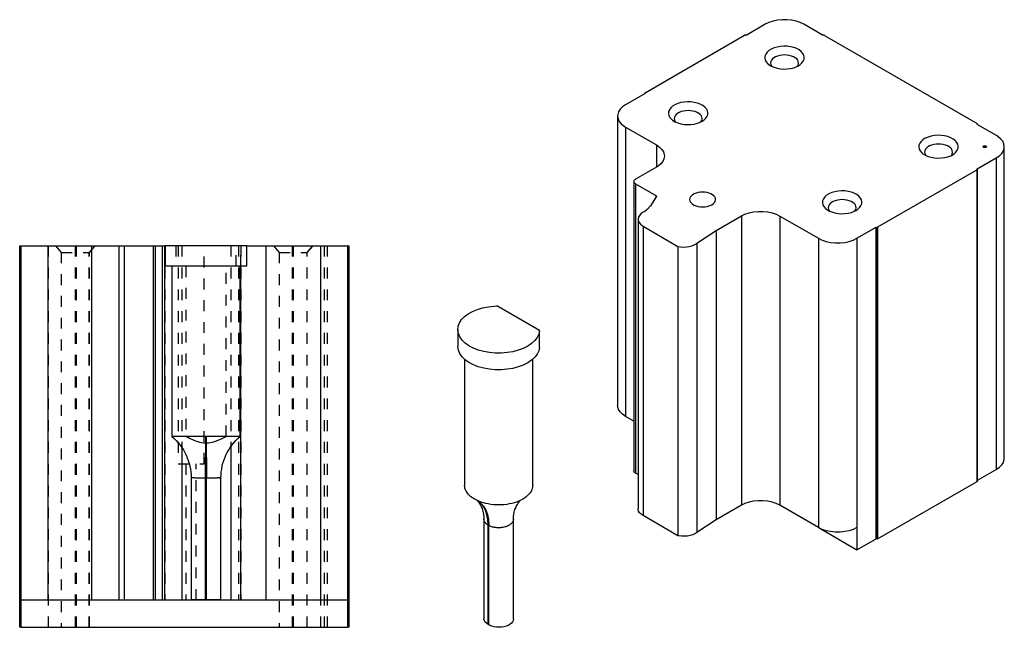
# Model space of a CAD drawing. Header units: inches. Extents: x 3 to 289, y 4 to 291.
# Tile 593 of 634: x 214.76 to 223.8, y 137.72 to 143.3. Entities that reach past the tile are written whole.
import ezdxf

# ---------------------------------------------------------------- set-up
doc = ezdxf.new("R2010")
doc.units = ezdxf.units.IN
doc.header["$LTSCALE"] = 0.5
doc.header["$MEASUREMENT"] = 0
doc.linetypes.add('HIDDEN', pattern=[0.225, 0.15, -0.075])
doc.layers.add('DIN', color=7, linetype='Continuous')

msp = doc.modelspace()

# ---------------------------------------------------------------- linework, layer by layer
at = {"layer": 'DIN', "color": 190, "linetype": 'Continuous'}
for p, q in [((221.6078, 143.2545), (221.4309, 143.1525)), ((221.6412, 143.2706), (221.6078, 143.2545)), ((221.6789, 143.2832), (221.6412, 143.2706)), ((221.7199, 143.2918), (221.6789, 143.2832)), ((221.7628, 143.2962), (221.7199, 143.2918)), ((221.8064, 143.2961), (221.7628, 143.2962)), ((221.8493, 143.2918), (221.8064, 143.2961)), ((221.8902, 143.2831), (221.8493, 143.2918)), ((221.928, 143.2706), (221.8902, 143.2831)), ((221.9613, 143.2544), (221.928, 143.2706)), ((222.138, 143.1523), (221.9613, 143.2544)), ((220.5041, 142.6261), (221.4175, 143.1529)), ((221.4187, 143.1535), (221.4175, 143.1529)), ((221.42, 143.1539), (221.4187, 143.1535)), ((221.4215, 143.1542), (221.42, 143.1539)), ((221.4231, 143.1544), (221.4215, 143.1542)), ((221.4246, 143.1544), (221.4231, 143.1544)), ((221.4262, 143.1542), (221.4246, 143.1544)), ((221.4276, 143.1539), (221.4262, 143.1542)), ((221.429, 143.1535), (221.4276, 143.1539)), ((221.4302, 143.1529), (221.429, 143.1535)), ((221.4302, 143.1529), (221.4309, 143.1525)), ((222.1387, 143.1527), (222.138, 143.1523)), ((222.1399, 143.1532), (222.1387, 143.1527)), ((222.1413, 143.1537), (222.1399, 143.1532)), ((222.1428, 143.154), (222.1413, 143.1537)), ((222.1443, 143.1542), (222.1428, 143.154)), ((222.1459, 143.1542), (222.1443, 143.1542)), ((222.1474, 143.154), (222.1459, 143.1542)), ((222.1489, 143.1537), (222.1474, 143.154)), ((222.1503, 143.1532), (222.1489, 143.1537)), ((222.1515, 143.1527), (222.1503, 143.1532)), ((222.1515, 143.1527), (223.5522, 142.3431)), ((221.7777, 143.0528), (221.7464, 143.0506)), ((221.8093, 143.0519), (221.7777, 143.0528)), ((221.8401, 143.0478), (221.8093, 143.0519)), ((221.6048, 142.9627), (221.6031, 142.9445)), ((221.6118, 142.9805), (221.6048, 142.9627)), ((221.6241, 142.9973), (221.6118, 142.9805)), ((221.6413, 143.0126), (221.6241, 142.9973)), ((221.6628, 143.0259), (221.6413, 143.0126)), ((221.688, 143.0369), (221.6628, 143.0259)), ((221.7162, 143.0452), (221.688, 143.0369)), ((221.72, 142.9629), (221.7017, 142.9555)), ((221.7464, 143.0506), (221.7162, 143.0452)), ((221.7403, 142.9684), (221.72, 142.9629)), ((221.762, 142.9718), (221.7403, 142.9684)), ((221.7843, 142.9729), (221.762, 142.9718)), ((221.8066, 142.9718), (221.7843, 142.9729)), ((221.8282, 142.9684), (221.8066, 142.9718)), ((221.8485, 142.9629), (221.8282, 142.9684)), ((221.8692, 143.0407), (221.8401, 143.0478)), ((221.8669, 142.9555), (221.8485, 142.9629)), ((221.8957, 143.0308), (221.8692, 143.0407)), ((221.9188, 143.0184), (221.8957, 143.0308)), ((221.9379, 143.0038), (221.9188, 143.0184)), ((221.9522, 142.9876), (221.9379, 143.0038)), ((221.9615, 142.9701), (221.9522, 142.9876)), ((221.9654, 142.952), (221.9615, 142.9701)), ((221.6031, 142.9445), (221.607, 142.9264)), ((221.607, 142.9264), (221.6163, 142.9089)), ((221.6163, 142.9089), (221.6307, 142.8927)), ((221.6307, 142.8927), (221.6413, 142.8839)), ((221.6413, 142.8839), (221.6628, 142.8706)), ((221.6577, 142.9116), (221.6558, 142.8987)), ((221.6558, 142.8987), (221.6577, 142.8858)), ((221.6635, 142.9241), (221.6577, 142.9116)), ((221.6577, 142.8858), (221.6635, 142.8733)), ((221.673, 142.9358), (221.6635, 142.9241)), ((221.6635, 142.8733), (221.6669, 142.8685)), ((221.6858, 142.9464), (221.673, 142.9358)), ((221.7017, 142.9555), (221.6858, 142.9464)), ((221.8827, 142.9464), (221.8669, 142.9555)), ((221.8956, 142.9358), (221.8827, 142.9464)), ((221.905, 142.9241), (221.8956, 142.9358)), ((221.8957, 142.8657), (221.9124, 142.8742)), ((221.9017, 142.8685), (221.909, 142.8807)), ((221.9108, 142.9116), (221.905, 142.9241)), ((221.909, 142.8807), (221.9125, 142.8935)), ((221.9128, 142.8987), (221.9108, 142.9116)), ((221.9124, 142.8742), (221.9272, 142.8839)), ((221.9125, 142.8935), (221.9128, 142.8987)), ((221.9272, 142.8839), (221.9444, 142.8992)), ((221.9444, 142.8992), (221.9567, 142.916)), ((221.9567, 142.916), (221.9638, 142.9338)), ((221.9638, 142.9338), (221.9654, 142.952)), ((221.6628, 142.8706), (221.688, 142.8596)), ((221.688, 142.8596), (221.7162, 142.8513)), ((221.7162, 142.8513), (221.7464, 142.8459)), ((221.7464, 142.8459), (221.7777, 142.8437)), ((221.7777, 142.8437), (221.8093, 142.8446)), ((221.8093, 142.8446), (221.8401, 142.8487)), ((221.8401, 142.8487), (221.8692, 142.8558)), ((221.8692, 142.8558), (221.8957, 142.8657)), ((220.5048, 142.6184), (220.3258, 142.5152)), ((220.5018, 142.6238), (220.5015, 142.6229)), ((220.5015, 142.6229), (220.5015, 142.6225)), ((220.5015, 142.6225), (220.5015, 142.6165)), ((220.5015, 142.6225), (220.5016, 142.6216)), ((220.5016, 142.6216), (220.502, 142.6207)), ((220.5023, 142.6247), (220.5018, 142.6238)), ((220.502, 142.6207), (220.5027, 142.6199)), ((220.5031, 142.6255), (220.5023, 142.6247)), ((220.5027, 142.6199), (220.5036, 142.6191)), ((220.5041, 142.6261), (220.5031, 142.6255)), ((220.5036, 142.6191), (220.5041, 142.6188)), ((220.5041, 142.6188), (220.5048, 142.6184)), ((220.3258, 142.5152), (220.2978, 142.4959)), ((220.7784, 142.5159), (220.7569, 142.5025)), ((220.8037, 142.5269), (220.7784, 142.5159)), ((220.8318, 142.5352), (220.8037, 142.5269)), ((220.862, 142.5406), (220.8318, 142.5352)), ((220.8933, 142.5428), (220.862, 142.5406)), ((220.9249, 142.5419), (220.8933, 142.5428)), ((220.9557, 142.5378), (220.9249, 142.5419)), ((220.9848, 142.5307), (220.9557, 142.5378)), ((221.0113, 142.5208), (220.9848, 142.5307)), ((221.0344, 142.5083), (221.0113, 142.5208)), ((220.2534, 142.4257), (220.2525, 142.413)), ((220.261, 142.4505), (220.2534, 142.4257)), ((220.276, 142.4741), (220.261, 142.4505)), ((220.2978, 142.4959), (220.276, 142.4741)), ((220.7204, 142.4527), (220.7188, 142.4344)), ((220.7188, 142.4344), (220.7227, 142.4163)), ((220.7274, 142.4704), (220.7204, 142.4527)), ((220.7398, 142.4872), (220.7274, 142.4704)), ((220.7569, 142.5025), (220.7398, 142.4872)), ((220.7886, 142.4258), (220.7791, 142.4141)), ((220.8015, 142.4364), (220.7886, 142.4258)), ((220.8173, 142.4455), (220.8015, 142.4364)), ((220.8356, 142.4529), (220.8173, 142.4455)), ((220.8559, 142.4584), (220.8356, 142.4529)), ((220.8776, 142.4617), (220.8559, 142.4584)), ((220.8999, 142.4629), (220.8776, 142.4617)), ((220.9222, 142.4617), (220.8999, 142.4629)), ((220.9438, 142.4584), (220.9222, 142.4617)), ((220.9641, 142.4529), (220.9438, 142.4584)), ((220.9825, 142.4455), (220.9641, 142.4529)), ((220.9983, 142.4364), (220.9825, 142.4455)), ((221.0112, 142.4258), (220.9983, 142.4364)), ((221.0206, 142.4141), (221.0112, 142.4258)), ((221.0535, 142.4938), (221.0344, 142.5083)), ((221.0679, 142.4775), (221.0535, 142.4938)), ((221.0771, 142.4601), (221.0679, 142.4775)), ((221.0723, 142.406), (221.0794, 142.4238)), ((221.081, 142.442), (221.0771, 142.4601)), ((221.0794, 142.4238), (221.081, 142.442)), ((220.2525, 142.413), (220.2525, 139.7594)), ((220.2525, 142.413), (220.2563, 142.388)), ((220.2563, 142.388), (220.2676, 142.3637)), ((220.2676, 142.3637), (220.286, 142.3409)), ((220.286, 142.3409), (220.311, 142.3203)), ((220.7227, 142.4163), (220.7319, 142.3989)), ((220.7319, 142.3989), (220.7463, 142.3827)), ((220.7463, 142.3827), (220.7569, 142.3739)), ((220.7569, 142.3739), (220.7784, 142.3605)), ((220.7733, 142.4016), (220.7714, 142.3887)), ((220.7714, 142.3887), (220.7733, 142.3758)), ((220.7791, 142.4141), (220.7733, 142.4016)), ((220.7733, 142.3758), (220.7791, 142.3633)), ((220.7784, 142.3605), (220.8037, 142.3496)), ((220.7791, 142.3633), (220.7825, 142.3585)), ((220.8037, 142.3496), (220.8318, 142.3413)), ((220.8318, 142.3413), (220.862, 142.3359)), ((220.862, 142.3359), (220.8933, 142.3337)), ((220.8933, 142.3337), (220.9249, 142.3346)), ((220.9249, 142.3346), (220.9557, 142.3387)), ((220.9557, 142.3387), (220.9848, 142.3458)), ((220.9848, 142.3458), (221.0113, 142.3557)), ((221.0113, 142.3557), (221.028, 142.3642)), ((221.0173, 142.3585), (221.0246, 142.3707)), ((221.0264, 142.4016), (221.0206, 142.4141)), ((221.0246, 142.3707), (221.0281, 142.3835)), ((221.0284, 142.3887), (221.0264, 142.4016)), ((221.028, 142.3642), (221.0429, 142.3739)), ((221.0281, 142.3835), (221.0284, 142.3887)), ((221.0429, 142.3739), (221.06, 142.3892)), ((221.06, 142.3892), (221.0723, 142.406)), ((223.5522, 142.3357), (223.5514, 142.3353)), ((223.7281, 142.2332), (223.5514, 142.3353)), ((223.5527, 142.3427), (223.5522, 142.3431)), ((223.5522, 142.3357), (223.5532, 142.3364)), ((223.5536, 142.342), (223.5527, 142.3427)), ((223.5532, 142.3364), (223.554, 142.3372)), ((223.5543, 142.3412), (223.5536, 142.342)), ((223.554, 142.3372), (223.5545, 142.338)), ((223.5547, 142.3403), (223.5543, 142.3412)), ((223.5545, 142.338), (223.5548, 142.3389)), ((223.5548, 142.3394), (223.5547, 142.3403)), ((223.5548, 142.3334), (223.5548, 142.3394)), ((223.5548, 142.3389), (223.5548, 142.3394)), ((220.311, 142.3203), (220.3256, 142.311)), ((220.3256, 142.311), (220.6083, 142.1476)), ((223.0252, 142.1635), (223.0182, 142.1457)), ((223.0376, 142.1803), (223.0252, 142.1635)), ((223.0547, 142.1956), (223.0376, 142.1803)), ((223.0762, 142.209), (223.0547, 142.1956)), ((223.1015, 142.22), (223.0762, 142.209)), ((223.1296, 142.2283), (223.1015, 142.22)), ((223.1598, 142.2336), (223.1296, 142.2283)), ((223.1537, 142.1515), (223.1334, 142.146)), ((223.1754, 142.1548), (223.1537, 142.1515)), ((223.1911, 142.2359), (223.1598, 142.2336)), ((223.1977, 142.1559), (223.1754, 142.1548)), ((223.2227, 142.2349), (223.1911, 142.2359)), ((223.22, 142.1548), (223.1977, 142.1559)), ((223.2416, 142.1515), (223.22, 142.1548)), ((223.2535, 142.2309), (223.2227, 142.2349)), ((223.2619, 142.146), (223.2416, 142.1515)), ((223.2826, 142.2238), (223.2535, 142.2309)), ((223.3091, 142.2138), (223.2826, 142.2238)), ((223.3322, 142.2014), (223.3091, 142.2138)), ((223.3513, 142.1869), (223.3322, 142.2014)), ((223.3657, 142.1706), (223.3513, 142.1869)), ((223.3749, 142.1532), (223.3657, 142.1706)), ((223.3788, 142.1351), (223.3749, 142.1532)), ((223.7428, 142.224), (223.7281, 142.2332)), ((223.7678, 142.2034), (223.7428, 142.224)), ((223.7862, 142.1806), (223.7678, 142.2034)), ((223.7975, 142.1563), (223.7862, 142.1806)), ((223.8013, 142.1312), (223.7975, 142.1563)), ((220.6083, 142.1476), (220.6363, 142.1284)), ((220.6363, 142.1284), (220.658, 142.1066)), ((220.658, 142.1066), (220.6729, 142.0829)), ((220.6729, 142.0829), (220.6805, 142.0581)), ((220.6805, 142.0581), (220.6814, 142.0456)), ((223.0182, 142.1457), (223.0166, 142.1275)), ((223.0166, 142.1275), (223.0205, 142.1094)), ((223.0205, 142.1094), (223.0297, 142.092)), ((223.0297, 142.092), (223.0441, 142.0757)), ((223.0441, 142.0757), (223.0547, 142.067)), ((223.0547, 142.067), (223.0762, 142.0536)), ((223.0712, 142.0946), (223.0692, 142.0818)), ((223.0692, 142.0818), (223.0712, 142.0689)), ((223.0769, 142.1071), (223.0712, 142.0946)), ((223.0712, 142.0689), (223.0769, 142.0564)), ((223.0864, 142.1189), (223.0769, 142.1071)), ((223.0993, 142.1294), (223.0864, 142.1189)), ((223.1151, 142.1386), (223.0993, 142.1294)), ((223.1334, 142.146), (223.1151, 142.1386)), ((223.2803, 142.1386), (223.2619, 142.146)), ((223.2961, 142.1294), (223.2803, 142.1386)), ((223.309, 142.1189), (223.2961, 142.1294)), ((223.3184, 142.1071), (223.309, 142.1189)), ((223.3151, 142.0516), (223.3224, 142.0638)), ((223.3242, 142.0946), (223.3184, 142.1071)), ((223.3224, 142.0638), (223.3259, 142.0766)), ((223.3262, 142.0818), (223.3242, 142.0946)), ((223.3258, 142.0573), (223.3407, 142.067)), ((223.3259, 142.0766), (223.3262, 142.0818)), ((223.3407, 142.067), (223.3578, 142.0823)), ((223.3578, 142.0823), (223.3701, 142.0991)), ((223.3701, 142.0991), (223.3772, 142.1169)), ((223.3772, 142.1169), (223.3788, 142.1351)), ((223.607, 142.1312), (223.6072, 142.1327)), ((223.6072, 142.1297), (223.607, 142.1312)), ((223.6072, 142.1327), (223.6079, 142.1341)), ((223.6079, 142.1282), (223.6072, 142.1297)), ((223.6079, 142.1341), (223.609, 142.1355)), ((223.609, 142.1268), (223.6079, 142.1282)), ((223.609, 142.1355), (223.6105, 142.1367)), ((223.6105, 142.1256), (223.609, 142.1268)), ((223.6105, 142.1367), (223.6114, 142.1373)), ((223.6123, 142.1245), (223.6105, 142.1256)), ((223.6114, 142.1373), (223.6134, 142.1383)), ((223.6145, 142.1237), (223.6123, 142.1245)), ((223.6134, 142.1383), (223.6156, 142.139)), ((223.6168, 142.123), (223.6145, 142.1237)), ((223.6156, 142.139), (223.6181, 142.1395)), ((223.6194, 142.1226), (223.6168, 142.123)), ((223.6181, 142.1395), (223.6207, 142.1398)), ((223.622, 142.1225), (223.6194, 142.1226)), ((223.6207, 142.1398), (223.6233, 142.1398)), ((223.6246, 142.1226), (223.622, 142.1225)), ((223.6233, 142.1398), (223.6259, 142.1395)), ((223.6271, 142.123), (223.6246, 142.1226)), ((223.6259, 142.1395), (223.6283, 142.139)), ((223.6295, 142.1237), (223.6271, 142.123)), ((223.6283, 142.139), (223.6306, 142.1383)), ((223.6316, 142.1245), (223.6295, 142.1237)), ((223.6306, 142.1383), (223.6326, 142.1373)), ((223.6335, 142.1256), (223.6316, 142.1245)), ((223.6326, 142.1373), (223.6343, 142.1361)), ((223.635, 142.1268), (223.6335, 142.1256)), ((223.6343, 142.1361), (223.6356, 142.1348)), ((223.6361, 142.1282), (223.635, 142.1268)), ((223.6356, 142.1348), (223.6365, 142.1334)), ((223.6367, 142.1297), (223.6361, 142.1282)), ((223.6365, 142.1334), (223.6369, 142.1319)), ((223.637, 142.1312), (223.6367, 142.1297)), ((223.6369, 142.1319), (223.637, 142.1312)), ((223.756, 142.0483), (223.7778, 142.0701)), ((223.7778, 142.0701), (223.7927, 142.0938)), ((223.7927, 142.0938), (223.8003, 142.1185)), ((223.8003, 142.1185), (223.8013, 142.1312)), ((223.8013, 139.2734), (223.8013, 142.1312)), ((220.6479, 141.9735), (220.6229, 141.9529)), ((220.6663, 141.9963), (220.6479, 141.9735)), ((220.6776, 142.0206), (220.6663, 141.9963)), ((220.6814, 142.0456), (220.6776, 142.0206)), ((223.0762, 142.0536), (223.1015, 142.0426)), ((223.0769, 142.0564), (223.0803, 142.0516)), ((223.1015, 142.0426), (223.1296, 142.0343)), ((223.1296, 142.0343), (223.1598, 142.029)), ((223.1598, 142.029), (223.1911, 142.0267)), ((223.1911, 142.0267), (223.2227, 142.0277)), ((223.2227, 142.0277), (223.2535, 142.0317)), ((223.2535, 142.0317), (223.2826, 142.0388)), ((223.2826, 142.0388), (223.3091, 142.0488)), ((223.3091, 142.0488), (223.3258, 142.0573)), ((223.5511, 141.9271), (223.7279, 142.0291)), ((223.7279, 142.0291), (223.756, 142.0483)), ((220.6081, 141.9435), (220.4149, 141.8321)), ((220.6229, 141.9529), (220.6081, 141.9435)), ((223.5518, 141.9193), (222.6384, 141.3926)), ((223.5518, 141.9267), (223.5511, 141.9271)), ((223.5523, 141.9263), (223.5518, 141.9267)), ((223.5518, 141.9193), (223.5528, 141.92)), ((223.5532, 141.9256), (223.5523, 141.9263)), ((223.5528, 141.92), (223.5535, 141.9208)), ((223.5539, 141.9248), (223.5532, 141.9256)), ((223.5535, 141.9208), (223.5541, 141.9216)), ((223.5543, 141.9239), (223.5539, 141.9248)), ((223.5541, 141.9216), (223.5544, 141.9225)), ((223.5544, 141.923), (223.5543, 141.9239)), ((223.5544, 139.0652), (223.5544, 141.923)), ((223.5544, 141.9225), (223.5544, 141.923)), ((220.4005, 141.8142), (220.4003, 141.8117)), ((220.4003, 141.8117), (220.4003, 139.1581)), ((220.4003, 141.8117), (220.401, 141.8067)), ((220.402, 141.8192), (220.4005, 141.8142)), ((220.401, 141.8067), (220.4033, 141.8018)), ((220.405, 141.8239), (220.402, 141.8192)), ((220.4033, 141.8018), (220.407, 141.7973)), ((220.4093, 141.8283), (220.405, 141.8239)), ((220.407, 141.7973), (220.412, 141.7932)), ((220.4149, 141.8321), (220.4093, 141.8283)), ((220.412, 141.7932), (220.4149, 141.7913)), ((220.4149, 141.7913), (220.6027, 141.6827)), ((220.9556, 141.6996), (220.9409, 141.6912)), ((220.9726, 141.7065), (220.9556, 141.6996)), ((220.9914, 141.7116), (220.9726, 141.7065)), ((221.0114, 141.7147), (220.9914, 141.7116)), ((221.0321, 141.7157), (221.0114, 141.7147)), ((221.0527, 141.7147), (221.0321, 141.7157)), ((221.0728, 141.7116), (221.0527, 141.7147)), ((221.0916, 141.7065), (221.0728, 141.7116)), ((221.1086, 141.6996), (221.0916, 141.7065)), ((221.1232, 141.6912), (221.1086, 141.6996)), ((222.1919, 141.699), (222.1704, 141.6856)), ((222.2171, 141.71), (222.1919, 141.699)), ((222.2452, 141.7183), (222.2171, 141.71)), ((222.2754, 141.7236), (222.2452, 141.7183)), ((222.3068, 141.7259), (222.2754, 141.7236)), ((222.3383, 141.7249), (222.3068, 141.7259)), ((222.3691, 141.7208), (222.3383, 141.7249)), ((222.3982, 141.7137), (222.3691, 141.7208)), ((222.4247, 141.7038), (222.3982, 141.7137)), ((222.4479, 141.6914), (222.4247, 141.7038)), ((220.5679, 141.6124), (220.554, 141.5883)), ((220.6069, 141.67), (220.5679, 141.6124)), ((220.6027, 141.6827), (220.605, 141.6812)), ((220.605, 141.6812), (220.6067, 141.6795)), ((220.6067, 141.6795), (220.6079, 141.6776)), ((220.6074, 141.6706), (220.6069, 141.67)), ((220.6083, 141.6726), (220.6074, 141.6706)), ((220.6079, 141.6776), (220.6085, 141.6756)), ((220.6086, 141.6746), (220.6083, 141.6726)), ((220.6085, 141.6756), (220.6086, 141.6746)), ((220.9149, 141.6589), (220.9131, 141.647)), ((220.9131, 141.647), (220.9149, 141.6351)), ((220.9202, 141.6705), (220.9149, 141.6589)), ((220.9149, 141.6351), (220.9202, 141.6235)), ((220.929, 141.6814), (220.9202, 141.6705)), ((220.9202, 141.6235), (220.929, 141.6127)), ((220.9409, 141.6912), (220.929, 141.6814)), ((220.929, 141.6127), (220.9409, 141.6028)), ((221.1162, 141.5984), (221.1295, 141.6076)), ((221.1351, 141.6814), (221.1232, 141.6912)), ((221.1295, 141.6076), (221.1399, 141.6179)), ((221.1439, 141.6705), (221.1351, 141.6814)), ((221.1399, 141.6179), (221.147, 141.6292)), ((221.1493, 141.6589), (221.1439, 141.6705)), ((221.147, 141.6292), (221.1506, 141.641)), ((221.1511, 141.647), (221.1493, 141.6589)), ((221.1506, 141.641), (221.1511, 141.647)), ((222.1338, 141.6357), (222.1322, 141.6175)), ((222.1322, 141.6175), (222.1361, 141.5994)), ((222.1409, 141.6535), (222.1338, 141.6357)), ((222.1532, 141.6703), (222.1409, 141.6535)), ((222.1704, 141.6856), (222.1532, 141.6703)), ((222.202, 141.6088), (222.1926, 141.5971)), ((222.2149, 141.6194), (222.202, 141.6088)), ((222.2307, 141.6286), (222.2149, 141.6194)), ((222.2491, 141.636), (222.2307, 141.6286)), ((222.2694, 141.6415), (222.2491, 141.636)), ((222.291, 141.6448), (222.2694, 141.6415)), ((222.3133, 141.6459), (222.291, 141.6448)), ((222.3356, 141.6448), (222.3133, 141.6459)), ((222.3573, 141.6415), (222.3356, 141.6448)), ((222.3776, 141.636), (222.3573, 141.6415)), ((222.3959, 141.6286), (222.3776, 141.636)), ((222.4118, 141.6194), (222.3959, 141.6286)), ((222.4246, 141.6088), (222.4118, 141.6194)), ((222.4341, 141.5971), (222.4246, 141.6088)), ((222.4669, 141.6768), (222.4479, 141.6914)), ((222.4813, 141.6606), (222.4669, 141.6768)), ((222.4906, 141.6432), (222.4813, 141.6606)), ((222.4858, 141.5891), (222.4928, 141.6068)), ((222.4945, 141.6251), (222.4906, 141.6432)), ((222.4928, 141.6068), (222.4945, 141.6251)), ((220.4811, 141.5274), (220.4644, 141.5148)), ((220.5014, 141.5382), (220.4811, 141.5274)), ((220.5222, 141.5555), (220.5014, 141.5382)), ((220.554, 141.5883), (220.5222, 141.5555)), ((220.9409, 141.6028), (220.9556, 141.5944)), ((220.9556, 141.5944), (220.9726, 141.5875)), ((220.9726, 141.5875), (220.9914, 141.5824)), ((220.9914, 141.5824), (221.0114, 141.5793)), ((221.0114, 141.5793), (221.0321, 141.5783)), ((221.0321, 141.5783), (221.0527, 141.5793)), ((221.0527, 141.5793), (221.0728, 141.5824)), ((221.0728, 141.5824), (221.0916, 141.5875)), ((221.0916, 141.5875), (221.1086, 141.5944)), ((221.1086, 141.5944), (221.1162, 141.5984)), ((221.4213, 141.5118), (221.459, 141.5243)), ((221.459, 141.5243), (221.5, 141.5329)), ((221.5, 141.5329), (221.5429, 141.5373)), ((221.5429, 141.5373), (221.5865, 141.5373)), ((221.5865, 141.5373), (221.6294, 141.5329)), ((221.6294, 141.5329), (221.6703, 141.5243)), ((221.6703, 141.5243), (221.7081, 141.5117)), ((222.1361, 141.5994), (222.1454, 141.582)), ((222.1454, 141.582), (222.1597, 141.5657)), ((222.1597, 141.5657), (222.1704, 141.557)), ((222.1704, 141.557), (222.1919, 141.5436)), ((222.1868, 141.5846), (222.1848, 141.5717)), ((222.1848, 141.5717), (222.1868, 141.5589)), ((222.1926, 141.5971), (222.1868, 141.5846)), ((222.1868, 141.5589), (222.1926, 141.5464)), ((222.1919, 141.5436), (222.2171, 141.5326)), ((222.1926, 141.5464), (222.1959, 141.5416)), ((222.2171, 141.5326), (222.2452, 141.5243)), ((222.2452, 141.5243), (222.2754, 141.519)), ((222.2754, 141.519), (222.3068, 141.5167)), ((222.3068, 141.5167), (222.3383, 141.5176)), ((222.3383, 141.5176), (222.3691, 141.5217)), ((222.3691, 141.5217), (222.3982, 141.5288)), ((222.3982, 141.5288), (222.4247, 141.5387)), ((222.4247, 141.5387), (222.4414, 141.5472)), ((222.4307, 141.5416), (222.438, 141.5538)), ((222.4399, 141.5846), (222.4341, 141.5971)), ((222.438, 141.5538), (222.4415, 141.5666)), ((222.4418, 141.5717), (222.4399, 141.5846)), ((222.4414, 141.5472), (222.4563, 141.557)), ((222.4415, 141.5666), (222.4418, 141.5717)), ((222.4563, 141.557), (222.4735, 141.5723)), ((222.4735, 141.5723), (222.4858, 141.5891)), ((220.4399, 141.4697), (220.4398, 141.4659)), ((220.4398, 141.4659), (220.4398, 138.8123)), ((220.4398, 141.4659), (220.4422, 141.45)), ((220.4435, 141.4855), (220.4399, 141.4697)), ((220.4422, 141.45), (220.4493, 141.4347)), ((220.4517, 141.5007), (220.4435, 141.4855)), ((220.4493, 141.4347), (220.461, 141.4202)), ((220.4644, 141.5148), (220.4517, 141.5007)), ((221.1569, 141.3624), (221.3879, 141.4956)), ((221.3879, 141.4956), (221.4213, 141.5118)), ((221.7081, 141.5117), (221.7414, 141.4955)), ((221.7414, 141.4955), (222.0948, 141.2912)), ((220.461, 141.4202), (220.4768, 141.4072)), ((220.4768, 141.4072), (220.4861, 141.4013)), ((220.4861, 141.4013), (220.8052, 141.2169)), ((220.9801, 141.245), (221.1569, 141.3624)), ((221.1569, 141.3624), (221.1569, 138.7088)), ((222.4483, 141.2911), (222.6249, 141.393)), ((222.6256, 141.3926), (222.6249, 141.393)), ((222.6249, 141.393), (222.6249, 138.5352)), ((222.6256, 141.3926), (222.6268, 141.392)), ((222.6268, 141.392), (222.6282, 141.3915)), ((222.6282, 141.3915), (222.6297, 141.3912)), ((222.6297, 141.3912), (222.6312, 141.3911)), ((222.6312, 141.3911), (222.6328, 141.3911)), ((222.6328, 141.3911), (222.6343, 141.3912)), ((222.6343, 141.3912), (222.6358, 141.3915)), ((222.6358, 141.3915), (222.6372, 141.392)), ((222.6372, 141.392), (222.6384, 141.3926)), ((220.9743, 141.2409), (220.9801, 141.245)), ((220.9801, 141.245), (220.9801, 138.5914)), ((222.0948, 141.2912), (222.1282, 141.2751)), ((222.1282, 141.2751), (222.1659, 141.2625)), ((222.1659, 141.2625), (222.2068, 141.2539)), ((222.2068, 141.2539), (222.2497, 141.2495)), ((222.2497, 141.2495), (222.2933, 141.2495)), ((222.2933, 141.2495), (222.3362, 141.2538)), ((222.3362, 141.2538), (222.3772, 141.2624)), ((222.3772, 141.2624), (222.4149, 141.275)), ((222.4149, 141.275), (222.4483, 141.2911)), ((214.7645, 137.7228), (214.7645, 141.2228)), ((214.7645, 141.2228), (214.7735, 141.2228)), ((214.7735, 141.2228), (214.7744, 141.2228)), ((214.7744, 141.2228), (214.7744, 137.9728)), ((214.7744, 141.2228), (215.0242, 141.2228)), ((215.0242, 141.2228), (215.4242, 141.2228)), ((215.4242, 141.2228), (215.674, 141.2228)), ((215.674, 141.2228), (215.674, 137.9728)), ((215.674, 141.2228), (215.7239, 141.2228)), ((215.7239, 141.2228), (215.9897, 141.2228)), ((215.9897, 141.2228), (216.0083, 141.2228)), ((216.0083, 141.2228), (216.0709, 141.2228)), ((216.0709, 141.2228), (216.0709, 137.9728)), ((216.0709, 141.2228), (216.0938, 141.2228)), ((216.0938, 141.2228), (216.0997, 141.2228)), ((216.0938, 141.2228), (216.0938, 137.9728)), ((216.8497, 141.2228), (217.0242, 141.2228)), ((217.0242, 141.2228), (217.5242, 141.2228)), ((217.5242, 141.2228), (217.7744, 141.2228)), ((217.7744, 141.2228), (217.7745, 141.2228)), ((217.7745, 141.2228), (217.7745, 137.7228)), ((217.7755, 141.2228), (217.7745, 141.2228)), ((217.7755, 141.2228), (217.7845, 141.2228)), ((217.7852, 141.2228), (217.7845, 141.2228)), ((217.7852, 137.7228), (217.7852, 141.2228)), ((220.8052, 141.2169), (220.8052, 138.5633)), ((220.8052, 141.2169), (220.8306, 141.2126)), ((220.8306, 141.2126), (220.8569, 141.211)), ((220.8569, 141.211), (220.8833, 141.212)), ((220.8833, 141.212), (220.909, 141.2157)), ((220.909, 141.2157), (220.9332, 141.2218)), ((220.9332, 141.2218), (220.9552, 141.2303)), ((220.9552, 141.2303), (220.9743, 141.2409)), ((216.7939, 137.9728), (216.7939, 141.0358)), ((220.2534, 139.7469), (220.2525, 139.7594)), ((220.261, 139.7221), (220.2534, 139.7469)), ((220.2758, 139.6985), (220.261, 139.7221)), ((220.2976, 139.6767), (220.2758, 139.6985)), ((220.3256, 139.6574), (220.2976, 139.6767)), ((220.4003, 139.6143), (220.3256, 139.6574)), ((216.7034, 139.3819), (216.7034, 137.9728)), ((223.7927, 139.236), (223.8003, 139.2608)), ((223.8003, 139.2608), (223.8013, 139.2734)), ((223.5544, 139.0712), (223.7279, 139.1713)), ((223.7279, 139.1713), (223.756, 139.1906)), ((223.756, 139.1906), (223.7778, 139.2124)), ((223.7778, 139.2124), (223.7927, 139.236)), ((220.4005, 139.1556), (220.4003, 139.1581)), ((220.402, 139.1506), (220.4005, 139.1556)), ((220.4049, 139.1459), (220.402, 139.1506)), ((220.4093, 139.1415), (220.4049, 139.1459)), ((220.4149, 139.1377), (220.4093, 139.1415)), ((220.4398, 139.1233), (220.4149, 139.1377)), ((222.6384, 138.5348), (223.5518, 139.0616)), ((223.5523, 139.0619), (223.5518, 139.0616)), ((223.5532, 139.0626), (223.5523, 139.0619)), ((223.5539, 139.0635), (223.5532, 139.0626)), ((223.5543, 139.0643), (223.5539, 139.0635)), ((223.5544, 139.0652), (223.5543, 139.0643)), ((220.4404, 138.8044), (220.4398, 138.8123)), ((220.4452, 138.7887), (220.4404, 138.8044)), ((221.3879, 138.842), (221.1569, 138.7088)), ((221.4213, 138.8581), (221.3879, 138.842)), ((221.459, 138.8707), (221.4213, 138.8581)), ((221.5, 138.8793), (221.459, 138.8707)), ((221.5429, 138.8836), (221.5, 138.8793)), ((221.5865, 138.8836), (221.5429, 138.8836)), ((221.6294, 138.8792), (221.5865, 138.8836)), ((221.6703, 138.8706), (221.6294, 138.8792)), ((221.7081, 138.858), (221.6703, 138.8706)), ((221.7414, 138.8419), (221.7081, 138.858)), ((222.0948, 138.6376), (221.7414, 138.8419)), ((220.4546, 138.7737), (220.4452, 138.7887)), ((220.4684, 138.7599), (220.4546, 138.7737)), ((220.4861, 138.7477), (220.4684, 138.7599)), ((220.8052, 138.5633), (220.4861, 138.7477)), ((221.1569, 138.7088), (220.9801, 138.5914)), ((222.1282, 138.6214), (222.0948, 138.6376)), ((222.1007, 138.6343), (222.4483, 138.4334)), ((222.4483, 138.6375), (222.4149, 138.6213)), ((222.4483, 138.6375), (222.4483, 138.4334)), ((220.8139, 138.5615), (220.8052, 138.5633)), ((220.8397, 138.5581), (220.8139, 138.5615)), ((220.8661, 138.5574), (220.8397, 138.5581)), ((220.8924, 138.5594), (220.8661, 138.5574)), ((220.9176, 138.5639), (220.8924, 138.5594)), ((220.9411, 138.5709), (220.9176, 138.5639)), ((220.9622, 138.5802), (220.9411, 138.5709)), ((220.9801, 138.5914), (220.9622, 138.5802)), ((222.1659, 138.6088), (222.1282, 138.6214)), ((222.2068, 138.6002), (222.1659, 138.6088)), ((222.2497, 138.5958), (222.2068, 138.6002)), ((222.2933, 138.5958), (222.2497, 138.5958)), ((222.3362, 138.6002), (222.2933, 138.5958)), ((222.3772, 138.6088), (222.3362, 138.6002)), ((222.4149, 138.6213), (222.3772, 138.6088)), ((222.4483, 138.4334), (222.6249, 138.5352)), ((222.6256, 138.5348), (222.6249, 138.5352)), ((222.6268, 138.5342), (222.6256, 138.5348)), ((222.6282, 138.5338), (222.6268, 138.5342)), ((222.6297, 138.5335), (222.6282, 138.5338)), ((222.6312, 138.5333), (222.6297, 138.5335)), ((222.6328, 138.5333), (222.6312, 138.5333)), ((222.6343, 138.5335), (222.6328, 138.5333)), ((222.6358, 138.5338), (222.6343, 138.5335)), ((222.6372, 138.5342), (222.6358, 138.5338)), ((222.6384, 138.5348), (222.6372, 138.5342)), ((215.0242, 137.9728), (214.7744, 137.9728)), ((214.7744, 137.9728), (214.7744, 137.7228)), ((215.4242, 137.9728), (215.0242, 137.9728)), ((215.674, 137.9728), (215.4242, 137.9728)), ((215.7239, 137.9728), (215.674, 137.9728)), ((215.9897, 137.9728), (215.7239, 137.9728)), ((216.0083, 137.9728), (215.9897, 137.9728)), ((216.0709, 137.9728), (216.0083, 137.9728)), ((216.0938, 137.9728), (216.0709, 137.9728)), ((216.2519, 137.9728), (216.0938, 137.9728)), ((216.7034, 137.9728), (216.2519, 137.9728)), ((216.7939, 137.9728), (216.7034, 137.9728)), ((217.0242, 137.9728), (216.7939, 137.9728)), ((217.5242, 137.9728), (217.0242, 137.9728)), ((217.7744, 137.9728), (217.5242, 137.9728)), ((217.7744, 137.9728), (217.7744, 137.7228)), ((214.7735, 137.7228), (214.7645, 137.7228)), ((214.7735, 137.7228), (214.7744, 137.7228)), ((214.7744, 137.7228), (217.7744, 137.7228)), ((217.7744, 137.7228), (217.7745, 137.7228)), ((217.7755, 137.7228), (217.7745, 137.7228)), ((217.7845, 137.7228), (217.7755, 137.7228)), ((217.7845, 137.7228), (217.7852, 137.7228))]:
    msp.add_line(p, q, dxfattribs=at)
at = {"layer": 'DIN', "color": 4, "linetype": 'Continuous'}
for p, q in [((220.5041, 142.6188), (220.5041, 142.618)), ((223.5522, 142.3349), (223.5522, 142.3357)), ((220.3256, 142.311), (220.3256, 139.6574)), ((220.6083, 142.1476), (220.6083, 141.9436)), ((223.7279, 142.0291), (223.7279, 139.1713)), ((223.5518, 139.0616), (223.5518, 141.9193)), ((220.4149, 141.7913), (220.4149, 139.1377)), ((220.6027, 141.6827), (220.6027, 141.6644)), ((221.3879, 141.4956), (221.3879, 138.842)), ((221.7414, 141.4955), (221.7414, 138.8419)), ((220.4861, 141.4013), (220.4861, 138.7477)), ((222.6256, 138.5348), (222.6256, 141.3926)), ((222.6384, 141.3926), (222.6384, 138.5348)), ((222.0948, 141.2912), (222.0948, 138.6376)), ((222.4483, 141.2911), (222.4483, 138.6375)), ((214.7735, 141.2228), (214.7735, 137.7228)), ((215.0242, 141.2228), (215.0242, 137.9728)), ((215.4242, 141.2228), (215.4242, 137.9728)), ((215.7239, 141.2228), (215.7239, 137.9728)), ((215.9897, 141.2228), (215.9897, 137.9728)), ((216.0083, 141.2228), (216.0083, 137.9728)), ((217.0242, 141.2228), (217.0242, 137.9728)), ((217.5242, 141.2228), (217.5242, 137.9728)), ((217.7744, 141.2228), (217.7744, 137.9728)), ((217.7755, 137.7228), (217.7755, 141.2228)), ((217.7845, 141.2228), (217.7845, 137.7228)), ((216.4697, 139.0893), (216.4723, 139.4738)), ((216.4772, 139.4738), (216.4797, 139.0893)), ((216.2519, 139.3736), (216.2519, 137.9728)), ((216.3381, 139.0934), (216.3377, 139.0935)), ((216.3392, 139.0934), (216.3381, 139.0934)), ((216.3411, 139.0933), (216.3392, 139.0934)), ((216.3438, 139.0933), (216.3411, 139.0933)), ((216.3472, 139.0931), (216.3438, 139.0933)), ((216.3507, 139.093), (216.3472, 139.0931)), ((216.3548, 139.0929), (216.3507, 139.093)), ((216.3594, 139.0928), (216.3548, 139.0929)), ((216.3645, 139.0926), (216.3594, 139.0928)), ((216.3702, 139.0924), (216.3645, 139.0926)), ((216.3764, 139.0922), (216.3702, 139.0924)), ((216.3817, 139.092), (216.3764, 139.0922)), ((216.3877, 139.0918), (216.3817, 139.092)), ((216.3946, 139.0916), (216.3877, 139.0918)), ((216.4025, 139.0914), (216.3946, 139.0916)), ((216.4113, 139.0911), (216.4025, 139.0914)), ((216.4193, 139.0908), (216.4113, 139.0911)), ((216.4281, 139.0906), (216.4193, 139.0908)), ((216.4376, 139.0903), (216.4281, 139.0906)), ((216.4451, 139.09), (216.4376, 139.0903)), ((216.453, 139.0898), (216.4451, 139.09)), ((216.4612, 139.0895), (216.453, 139.0898)), ((216.4697, 139.0893), (216.4612, 139.0895)), ((216.4697, 137.9738), (216.4697, 139.0893)), ((216.4883, 139.0895), (216.4797, 139.0893)), ((216.4797, 137.9738), (216.4797, 139.0893)), ((216.4965, 139.0898), (216.4883, 139.0895)), ((216.5044, 139.09), (216.4965, 139.0898)), ((216.5119, 139.0903), (216.5044, 139.09)), ((216.5214, 139.0906), (216.5119, 139.0903)), ((216.5302, 139.0908), (216.5214, 139.0906)), ((216.5382, 139.0911), (216.5302, 139.0908)), ((216.5456, 139.0913), (216.5382, 139.0911)), ((216.5524, 139.0915), (216.5456, 139.0913)), ((216.5585, 139.0917), (216.5524, 139.0915)), ((216.5639, 139.0919), (216.5585, 139.0917)), ((216.5688, 139.0921), (216.5639, 139.0919)), ((216.5731, 139.0922), (216.5688, 139.0921)), ((216.5778, 139.0924), (216.5731, 139.0922)), ((216.5822, 139.0925), (216.5778, 139.0924)), ((216.5863, 139.0926), (216.5822, 139.0925)), ((216.5901, 139.0928), (216.5863, 139.0926)), ((216.5947, 139.0929), (216.5901, 139.0928)), ((216.5988, 139.093), (216.5947, 139.0929)), ((216.6023, 139.0931), (216.5988, 139.093)), ((216.6057, 139.0933), (216.6023, 139.0931)), ((216.6084, 139.0933), (216.6057, 139.0933)), ((216.6103, 139.0934), (216.6084, 139.0933)), ((216.6114, 139.0934), (216.6103, 139.0934)), ((216.6117, 139.0935), (216.6114, 139.0934)), ((218.9679, 138.884), (218.9668, 138.8847)), ((218.9963, 138.8611), (218.9679, 138.884)), ((218.9681, 138.8841), (218.9975, 138.8616)), ((219.0202, 138.8316), (218.9963, 138.8611)), ((218.9975, 138.8616), (219.0224, 138.8327)), ((219.0391, 138.7962), (219.0202, 138.8316)), ((219.0224, 138.8327), (219.0424, 138.7976)), ((219.0249, 138.712), (219.0247, 138.7163)), ((219.0247, 138.7163), (219.0247, 138.7163)), ((219.0527, 138.7553), (219.0391, 138.7962)), ((219.0424, 138.7976), (219.0572, 138.7571)), ((219.0608, 138.7097), (219.0527, 138.7553)), ((219.0572, 138.7571), (219.0666, 138.7116)), ((219.0256, 138.7073), (219.0249, 138.712)), ((219.0268, 138.7022), (219.0256, 138.7073)), ((219.0288, 138.6967), (219.0268, 138.7022)), ((219.0317, 138.6909), (219.0288, 138.6967)), ((219.0348, 138.6859), (219.0317, 138.6909)), ((219.0387, 138.6808), (219.0348, 138.6859)), ((219.0434, 138.6756), (219.0387, 138.6808)), ((219.0476, 138.6716), (219.0434, 138.6756)), ((219.0523, 138.6677), (219.0476, 138.6716)), ((219.0575, 138.6638), (219.0523, 138.6677)), ((219.0634, 138.66), (219.0575, 138.6638)), ((219.0634, 138.66), (219.0608, 138.7097)), ((219.0634, 137.7492), (219.0634, 138.66)), ((219.0666, 138.7116), (219.0704, 138.662)), ((219.0704, 138.662), (219.0704, 138.6559)), ((219.0704, 137.7452), (219.0704, 138.6559)), ((219.0767, 138.6527), (219.0704, 138.6559)), ((219.083, 138.6499), (219.0767, 138.6527)), ((219.0895, 138.6474), (219.083, 138.6499)), ((219.096, 138.6452), (219.0895, 138.6474)), ((219.1046, 138.6427), (219.096, 138.6452)), ((219.1132, 138.6407), (219.1046, 138.6427)), ((219.1215, 138.6391), (219.1132, 138.6407)), ((219.1295, 138.6379), (219.1215, 138.6391)), ((219.1372, 138.637), (219.1295, 138.6379)), ((219.1445, 138.6364), (219.1372, 138.637)), ((219.1514, 138.6361), (219.1445, 138.6364)), ((219.1578, 138.636), (219.1514, 138.6361)), ((219.1638, 138.636), (219.1578, 138.636)), ((219.1706, 138.6362), (219.1638, 138.636)), ((219.1774, 138.6366), (219.1706, 138.6362)), ((219.184, 138.6372), (219.1774, 138.6366)), ((219.1906, 138.638), (219.184, 138.6372)), ((219.1992, 138.6394), (219.1906, 138.638)), ((219.2076, 138.641), (219.1992, 138.6394)), ((219.2157, 138.6429), (219.2076, 138.641)), ((219.225, 138.6455), (219.2157, 138.6429)), ((219.2338, 138.6485), (219.225, 138.6455)), ((219.2421, 138.6518), (219.2338, 138.6485)), ((219.2499, 138.6555), (219.2421, 138.6518)), ((219.2571, 138.6593), (219.2499, 138.6555)), ((219.2638, 138.6635), (219.2571, 138.6593)), ((219.27, 138.6679), (219.2638, 138.6635)), ((219.2757, 138.6727), (219.27, 138.6679)), ((219.2807, 138.6777), (219.2757, 138.6727)), ((219.2852, 138.683), (219.2807, 138.6777)), ((219.2883, 138.6876), (219.2852, 138.683)), ((219.2909, 138.6923), (219.2883, 138.6876)), ((219.293, 138.6972), (219.2909, 138.6923)), ((219.2945, 138.7021), (219.293, 138.6972)), ((219.2955, 138.7071), (219.2945, 138.7021)), ((219.2958, 138.7112), (219.2955, 138.7071)), ((219.2958, 138.7122), (219.2958, 138.7112))]:
    msp.add_line(p, q, dxfattribs=at)
at = {"layer": 'DIN', "color": 254, "linetype": 'HIDDEN'}
for p, q in [((214.7652, 141.2228), (214.7652, 137.7228)), ((214.7742, 137.7228), (214.7742, 141.2228)), ((214.7745, 137.7228), (214.7745, 141.2228)), ((214.7752, 141.2228), (214.7752, 137.7228)), ((214.7754, 141.2228), (214.7754, 137.7228)), ((215.0255, 141.2228), (215.0255, 137.7228)), ((215.0933, 141.2228), (215.1461, 141.1622)), ((215.094, 141.2228), (215.1467, 141.1622)), ((215.1461, 141.1622), (215.4031, 141.1622)), ((215.1461, 141.1622), (215.1461, 137.7228)), ((215.1467, 141.1622), (215.1467, 137.7228)), ((215.2755, 137.7228), (215.2755, 141.2228)), ((215.2755, 141.2228), (215.2755, 137.7228)), ((215.2845, 137.7228), (215.2845, 141.2228)), ((215.4031, 141.1622), (215.4558, 141.2228)), ((215.4031, 137.7228), (215.4031, 141.1622)), ((215.4031, 141.1622), (215.4037, 141.1622)), ((215.4037, 141.1622), (215.4565, 141.2228)), ((215.4037, 137.7228), (215.4037, 141.1622)), ((215.6741, 141.2228), (215.6741, 137.9728)), ((216.0951, 141.2228), (216.0951, 137.9728)), ((216.1975, 141.2228), (216.1975, 141.0358)), ((216.2181, 141.2228), (216.2181, 139.2228)), ((216.2519, 141.2228), (216.2519, 139.3736)), ((216.4561, 139.2228), (216.4561, 141.2228)), ((216.7034, 141.2228), (216.7034, 139.3819)), ((216.752, 141.0358), (216.752, 141.2228)), ((216.7739, 141.2228), (216.7739, 137.9728)), ((216.7741, 141.2228), (216.7741, 137.9728)), ((216.7927, 141.2228), (216.7927, 137.9728)), ((216.7939, 141.0358), (216.7939, 141.2228)), ((217.0933, 141.2228), (217.1461, 141.1622)), ((217.094, 141.2228), (217.1467, 141.1622)), ((217.1461, 141.1622), (217.4031, 141.1622)), ((217.1461, 141.1622), (217.1461, 137.7228)), ((217.1467, 141.1622), (217.1467, 137.7228)), ((217.2665, 141.2228), (217.2665, 137.7228)), ((217.2755, 137.7228), (217.2755, 141.2228)), ((217.2755, 141.2228), (217.2755, 137.7228)), ((217.2755, 141.2228), (217.2755, 141.2228)), ((217.4031, 141.1622), (217.4558, 141.2228)), ((217.4031, 137.7228), (217.4031, 141.1622)), ((217.4031, 141.1622), (217.4037, 141.1622)), ((217.4037, 141.1622), (217.4565, 141.2228)), ((217.4037, 137.7228), (217.4037, 141.1622)), ((217.5255, 141.2228), (217.5255, 137.7228)), ((217.5604, 141.2228), (217.5604, 137.7228)), ((217.5904, 137.7228), (217.5904, 141.2228)), ((217.7752, 137.7228), (217.7752, 141.2228)), ((217.7754, 141.2228), (217.7754, 137.7228)), ((217.7762, 141.2228), (217.7762, 137.7228)), ((216.2906, 141.0358), (216.2906, 139.4738)), ((216.6589, 139.4738), (216.6589, 141.0358)), ((216.2906, 139.4738), (216.3078, 139.4654)), ((216.3078, 139.4654), (216.3222, 139.4584)), ((216.3222, 139.4584), (216.3338, 139.4529)), ((216.3338, 139.4529), (216.3494, 139.4459)), ((216.3494, 139.4459), (216.3641, 139.4396)), ((216.3641, 139.4396), (216.3779, 139.4342)), ((216.571, 139.434), (216.592, 139.4424)), ((216.592, 139.4424), (216.6154, 139.4528)), ((216.6154, 139.4528), (216.6346, 139.4619)), ((216.6346, 139.4619), (216.6589, 139.4738)), ((216.3779, 139.4342), (216.397, 139.4276)), ((216.397, 139.4276), (216.4152, 139.4224)), ((216.4152, 139.4224), (216.4337, 139.4184)), ((216.4337, 139.4184), (216.453, 139.4158)), ((216.453, 139.4158), (216.4719, 139.4148)), ((216.4776, 139.4148), (216.4963, 139.4157)), ((216.4963, 139.4157), (216.5155, 139.4183)), ((216.5155, 139.4183), (216.534, 139.4223)), ((216.534, 139.4223), (216.5521, 139.4275)), ((216.5521, 139.4275), (216.571, 139.434)), ((216.2181, 139.2228), (216.4561, 139.2228)), ((216.2906, 139.2228), (216.2906, 137.9728)), ((216.3836, 137.9728), (216.3836, 139.2228)), ((216.5957, 139.0929), (216.5988, 139.093)), ((216.5988, 139.093), (216.6023, 139.0931)), ((216.6023, 139.0931), (216.6057, 139.0933)), ((216.6057, 139.0933), (216.6084, 139.0933)), ((216.6084, 139.0933), (216.6103, 139.0934)), ((216.6103, 139.0934), (216.6114, 139.0934)), ((216.6114, 139.0934), (216.6117, 139.0935)), ((217.2755, 137.7228), (217.2755, 137.7228))]:
    msp.add_line(p, q, dxfattribs=at)
at = {"layer": 'DIN', "color": 9, "linetype": 'Continuous'}
for p, q in [((216.8497, 141.2228), (216.0997, 141.2228)), ((216.0997, 141.2228), (216.0997, 141.0358)), ((216.8497, 141.0358), (216.8497, 141.2228)), ((216.8497, 141.0358), (216.0997, 141.0358)), ((216.1622, 141.0358), (216.1622, 139.4738)), ((216.7872, 139.4738), (216.7872, 141.0358)), ((218.8809, 140.5984), (218.9203, 140.6203)), ((218.9203, 140.6203), (218.9648, 140.6387)), ((218.9648, 140.6387), (219.0135, 140.6531)), ((219.0135, 140.6531), (219.0653, 140.6634)), ((219.0653, 140.6634), (219.1191, 140.6691)), ((219.1191, 140.6691), (219.1427, 140.6702)), ((219.5348, 140.4438), (219.1427, 140.6702)), ((218.8011, 140.5163), (218.8207, 140.5458)), ((218.8207, 140.5458), (218.8475, 140.5733)), ((218.8475, 140.5733), (218.8809, 140.5984)), ((218.7852, 140.4539), (218.7892, 140.4854)), ((218.7852, 140.4539), (218.7852, 140.3012)), ((218.7854, 140.4481), (218.7852, 140.4539)), ((218.7908, 140.4166), (218.7854, 140.4481)), ((218.7892, 140.4854), (218.8011, 140.5163)), ((219.5348, 140.4438), (219.5283, 140.4124)), ((219.5348, 140.2911), (219.5348, 140.4438)), ((218.8042, 140.386), (218.7908, 140.4166)), ((218.8251, 140.3568), (218.8042, 140.386)), ((218.8532, 140.3296), (218.8251, 140.3568)), ((219.492, 140.353), (219.463, 140.3262)), ((219.5139, 140.3819), (219.492, 140.353)), ((219.5283, 140.4124), (219.5139, 140.3819)), ((218.7854, 140.2954), (218.7852, 140.3012)), ((218.7908, 140.2639), (218.7854, 140.2954)), ((218.8042, 140.2333), (218.7908, 140.2639)), ((218.8878, 140.3052), (218.8532, 140.3296)), ((218.9282, 140.2838), (218.8878, 140.3052)), ((218.9735, 140.2661), (218.9282, 140.2838)), ((219.0229, 140.2525), (218.9735, 140.2661)), ((219.0751, 140.2431), (219.0229, 140.2525)), ((219.2907, 140.2509), (219.2382, 140.2421)), ((219.3405, 140.2641), (219.2907, 140.2509)), ((219.3865, 140.2812), (219.3405, 140.2641)), ((219.4276, 140.3021), (219.3865, 140.2812)), ((219.463, 140.3262), (219.4276, 140.3021)), ((219.5283, 140.2597), (219.5139, 140.2292)), ((219.5348, 140.2911), (219.5283, 140.2597)), ((218.8251, 140.2041), (218.8042, 140.2333)), ((218.8532, 140.177), (218.8251, 140.2041)), ((218.8477, 140.1815), (218.8477, 139.0258)), ((218.8878, 140.1525), (218.8532, 140.177)), ((219.1292, 140.2381), (219.0751, 140.2431)), ((219.1839, 140.2378), (219.1292, 140.2381)), ((219.2382, 140.2421), (219.1839, 140.2378)), ((219.463, 140.1735), (219.4276, 140.1494)), ((219.492, 140.2003), (219.463, 140.1735)), ((219.4727, 139.0258), (219.4727, 140.1815)), ((219.5139, 140.2292), (219.492, 140.2003)), ((218.9282, 140.1312), (218.8878, 140.1525)), ((218.9735, 140.1135), (218.9282, 140.1312)), ((219.0229, 140.0998), (218.9735, 140.1135)), ((219.0751, 140.0904), (219.0229, 140.0998)), ((219.1292, 140.0855), (219.0751, 140.0904)), ((219.1839, 140.0851), (219.1292, 140.0855)), ((219.2382, 140.0894), (219.1839, 140.0851)), ((219.2907, 140.0982), (219.2382, 140.0894)), ((219.3405, 140.1114), (219.2907, 140.0982)), ((219.3865, 140.1285), (219.3405, 140.1114)), ((219.4276, 140.1494), (219.3865, 140.1285)), ((216.4723, 139.4738), (216.1622, 139.4738)), ((216.4772, 139.4738), (216.4723, 139.4738)), ((216.7872, 139.4738), (216.4772, 139.4738)), ((216.3377, 139.0937), (216.3377, 137.9738)), ((216.6117, 137.9738), (216.6117, 139.0937)), ((218.8486, 139.0125), (218.8477, 139.0258)), ((218.8514, 138.9985), (218.8486, 139.0125)), ((218.856, 138.9846), (218.8514, 138.9985)), ((219.4688, 138.9974), (219.464, 138.9836)), ((219.4717, 139.0115), (219.4688, 138.9974)), ((219.4727, 139.0256), (219.4717, 139.0115)), ((219.4727, 139.0258), (219.4727, 139.0256)), ((218.8625, 138.971), (218.856, 138.9846)), ((218.8708, 138.9578), (218.8625, 138.971)), ((218.8809, 138.945), (218.8708, 138.9578)), ((218.8927, 138.9326), (218.8809, 138.945)), ((218.9061, 138.9208), (218.8927, 138.9326)), ((218.9211, 138.9097), (218.9061, 138.9208)), ((218.9375, 138.8993), (218.9211, 138.9097)), ((218.941, 138.8973), (218.9375, 138.8993)), ((218.9591, 138.8878), (218.941, 138.8973)), ((219.3812, 138.8983), (219.3633, 138.8887)), ((219.3978, 138.9087), (219.3812, 138.8983)), ((219.413, 138.9198), (219.3978, 138.9087)), ((219.4266, 138.9315), (219.413, 138.9198)), ((219.4386, 138.9438), (219.4266, 138.9315)), ((219.4489, 138.9567), (219.4386, 138.9438)), ((219.4574, 138.9699), (219.4489, 138.9567)), ((219.464, 138.9836), (219.4574, 138.9699)), ((218.9784, 138.8791), (218.9591, 138.8878)), ((218.9624, 138.8864), (218.9642, 138.8846)), ((218.9642, 138.8846), (218.968, 138.8807)), ((218.968, 138.8807), (218.9715, 138.8767)), ((218.9715, 138.8767), (218.9757, 138.8714)), ((218.9757, 138.8714), (218.9817, 138.8633)), ((218.9937, 138.8732), (218.9784, 138.8791)), ((218.9817, 138.8633), (218.9888, 138.8523)), ((218.9888, 138.8523), (218.9947, 138.8418)), ((218.9988, 138.8714), (218.9937, 138.8732)), ((218.9947, 138.8418), (218.9999, 138.8314)), ((219.0201, 138.8646), (218.9988, 138.8714)), ((218.9999, 138.8314), (219.0039, 138.8222)), ((219.0039, 138.8222), (219.0081, 138.8116)), ((219.0081, 138.8116), (219.0122, 138.7993)), ((219.0424, 138.8588), (219.0201, 138.8646)), ((219.0653, 138.854), (219.0424, 138.8588)), ((219.0889, 138.8502), (219.0653, 138.854)), ((219.1128, 138.8475), (219.0889, 138.8502)), ((219.1371, 138.8459), (219.1128, 138.8475)), ((219.1615, 138.8454), (219.1371, 138.8459)), ((219.1859, 138.846), (219.1615, 138.8454)), ((219.2101, 138.8477), (219.1859, 138.846)), ((219.234, 138.8505), (219.2101, 138.8477)), ((219.2575, 138.8544), (219.234, 138.8505)), ((219.2804, 138.8593), (219.2575, 138.8544)), ((219.3026, 138.8652), (219.2804, 138.8593)), ((219.3238, 138.8721), (219.3026, 138.8652)), ((219.3104, 138.8029), (219.3141, 138.8132)), ((219.3141, 138.8132), (219.3179, 138.8224)), ((219.3179, 138.8224), (219.3216, 138.8307)), ((219.3216, 138.8307), (219.3262, 138.8399)), ((219.335, 138.8763), (219.3238, 138.8721)), ((219.3262, 138.8399), (219.3319, 138.8502)), ((219.3319, 138.8502), (219.3388, 138.8611)), ((219.3441, 138.88), (219.335, 138.8763)), ((219.3388, 138.8611), (219.3449, 138.8695)), ((219.3633, 138.8887), (219.3441, 138.88)), ((219.3449, 138.8695), (219.3492, 138.875)), ((219.3492, 138.875), (219.3529, 138.8793)), ((219.3529, 138.8793), (219.3565, 138.8831)), ((219.3565, 138.8831), (219.359, 138.8856)), ((219.359, 138.8856), (219.3612, 138.8878)), ((219.3612, 138.8878), (219.3613, 138.8878)), ((219.0122, 138.7993), (219.0159, 138.7865)), ((219.0159, 138.7865), (219.0176, 138.7794)), ((219.0176, 138.7794), (219.0189, 138.7734)), ((219.0189, 138.7734), (219.0202, 138.7668)), ((219.0202, 138.7668), (219.0221, 138.7551)), ((219.0221, 138.7551), (219.0239, 138.7382)), ((219.0239, 138.7382), (219.0247, 138.7163)), ((219.0247, 138.7163), (219.0247, 137.8031)), ((219.2958, 138.7122), (219.2969, 138.738)), ((219.2969, 138.738), (219.2997, 138.7599)), ((219.2997, 138.7599), (219.3033, 138.7778)), ((219.3033, 138.7778), (219.3069, 138.7916)), ((219.3069, 138.7916), (219.3104, 138.8029)), ((219.2958, 137.7991), (219.2958, 138.7122)), ((216.4697, 137.9738), (216.3377, 137.9738)), ((216.4797, 137.9738), (216.4697, 137.9738)), ((216.6117, 137.9738), (216.4797, 137.9738)), ((219.0252, 137.7965), (219.0247, 137.8031)), ((219.0292, 137.7834), (219.0252, 137.7965)), ((219.0371, 137.7709), (219.0292, 137.7834)), ((219.0486, 137.7594), (219.0371, 137.7709)), ((219.0634, 137.7492), (219.0486, 137.7594)), ((219.0704, 137.7452), (219.0634, 137.7492)), ((219.0789, 137.7407), (219.0704, 137.7452)), ((219.0978, 137.7331), (219.0789, 137.7407)), ((219.1186, 137.7274), (219.0978, 137.7331)), ((219.1409, 137.724), (219.1186, 137.7274)), ((219.1638, 137.7228), (219.1409, 137.724)), ((219.1867, 137.724), (219.1638, 137.7228)), ((219.2089, 137.7274), (219.1867, 137.724)), ((219.2298, 137.7331), (219.2089, 137.7274)), ((219.2486, 137.7407), (219.2298, 137.7331)), ((219.2649, 137.7501), (219.2486, 137.7407)), ((219.2781, 137.7609), (219.2649, 137.7501)), ((219.2878, 137.773), (219.2781, 137.7609)), ((219.2938, 137.7858), (219.2878, 137.773)), ((219.2958, 137.7991), (219.2938, 137.7858))]:
    msp.add_line(p, q, dxfattribs=at)
at = {"layer": 'DIN', "color": 9, "linetype": 'Continuous', "extrusion": (0, 0, -1)}
for centre, start, end in [((-215.8377, 139.0935), 130.46625, 180), ((-217.1117, 139.0935), 360, 49.53375)]:
    msp.add_arc(centre, 0.5, start, end, dxfattribs=at)
at = {"layer": 'DIN', "color": 254, "linetype": 'HIDDEN', "extrusion": (0, 0, -1)}
msp.add_arc((-216.4747, 139.85), 0.4352, 269.62342, 270.37658, dxfattribs=at)
at = {"layer": 'DIN', "color": 4, "linetype": 'Continuous'}
msp.add_arc((216.4747, 139.85), 0.7607, 269.62342, 270.37658, dxfattribs=at)
at = {"layer": 'DIN', "color": 4, "linetype": 'Continuous', "extrusion": (0, 0, -1)}
msp.add_arc((-219.4257, 139.2793), 0.7175, 299.67376, 300.32576, dxfattribs=at)

doc.saveas('drawing.dxf')
